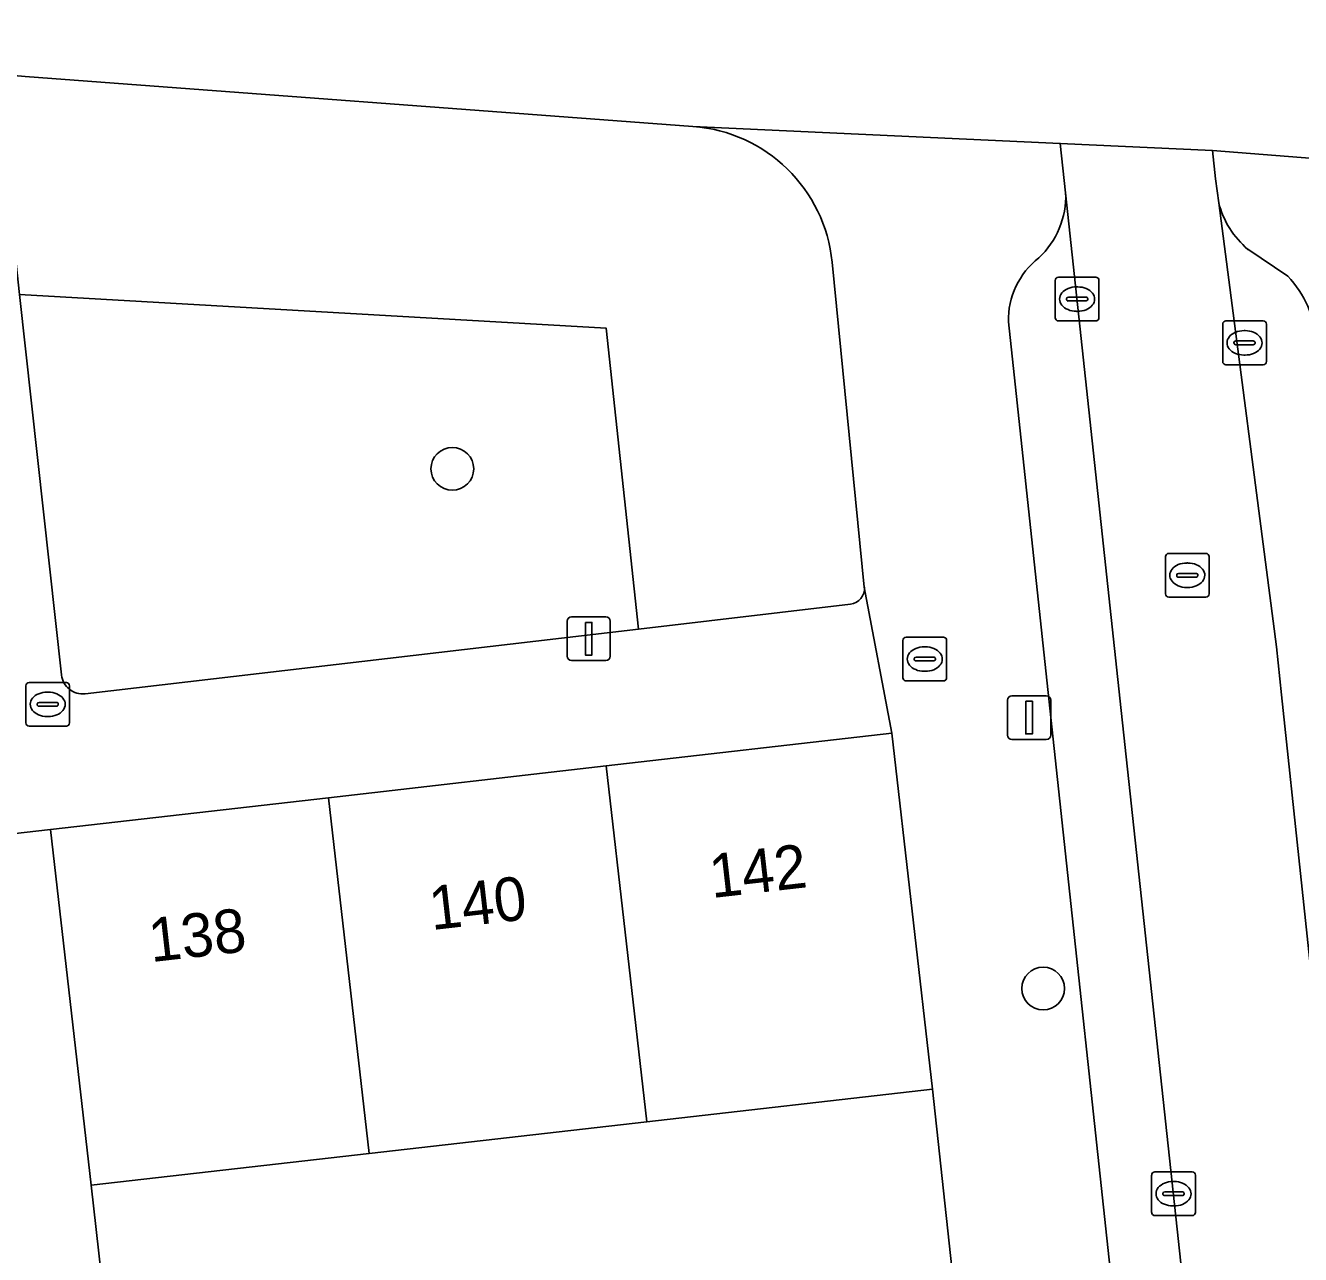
# Model space of a CAD drawing. Extents: x 160023 to 161302, y 384750 to 385707.
# Drawn here: x 161076.84 to 161106.03, y 385204.49 to 385232.62 of the extents above; entities that cross this region are included whole.
import ezdxf

# ---------------------------------------------------------------- set-up
doc = ezdxf.new("R2010")
doc.units = 0
for name, color, linetype in [('IMGEO_Boom', 7, 'Continuous'), ('IMGEO_Brandkraan', 7, 'Continuous'), ('IMGEO_Erf', 7, 'Continuous'), ('IMGEO_Groenvoorziening', 7, 'Continuous'), ('IMGEO_Kolk', 7, 'Continuous'), ('IMGEO_Lichtmast', 7, 'Continuous'), ('IMGEO_Muur', 7, 'Continuous'), ('IMGEO_Pand', 7, 'Continuous'), ('IMGEO_Pand_nummerreeks', 7, 'Continuous'), ('IMGEO_Parkeervlak_open', 7, 'Continuous'), ('IMGEO_Rijbaan_lokaal_open', 7, 'Continuous'), ('IMGEO_Rioolput', 7, 'Continuous'), ('IMGEO_Voetpad_open', 7, 'Continuous')]:
    doc.layers.add(name, color=color, linetype=linetype)

msp = doc.modelspace()

# ---------------------------------------------------------------- linework, layer by layer
at = {"layer": 'IMGEO_Boom'}
for centre in [(161086.614, 385222.471), (161100.14, 385210.578)]:
    msp.add_circle(centre, 0.489, dxfattribs=at)
at = {"layer": 'IMGEO_Brandkraan'}
for p, q in [((161096.928, 385217.692), (161096.928, 385218.544)), ((161097.003, 385218.618), (161097.855, 385218.618)), ((161097.929, 385218.544), (161097.929, 385217.692)), ((161097.416, 385218.398), (161097.441, 385218.398)), ((161097.187, 385218.112), (161097.187, 385218.124)), ((161097.625, 385218.075), (161097.227, 385218.075)), ((161097.23, 385218.161), (161097.628, 385218.161)), ((161097.671, 385218.124), (161097.671, 385218.112)), ((161097.855, 385217.618), (161097.003, 385217.618)), ((161097.439, 385217.838), (161097.414, 385217.838))]:
    msp.add_line(p, q, dxfattribs=at)
for points in [[(161096.928, 385217.692), (161096.928, 385218.544)], [(161097.003, 385218.618), (161097.855, 385218.618)], [(161097.929, 385218.544), (161097.929, 385217.692)], [(161097.855, 385217.618), (161097.003, 385217.618)]]:
    msp.add_lwpolyline(points, dxfattribs=at)
for centre, radius, start, end in [((161097.005, 385218.542), 0.0765, 91.552, 178.448), ((161097.005, 385218.542), 0.0765, 91.552, 178.448), ((161097.853, 385218.542), 0.0765, 1.552, 88.448), ((161097.853, 385218.542), 0.0765, 1.552, 88.448), ((161097.227, 385218.121), 0.0403, 85.8775, 175.7526), ((161097.224, 385218.111), 0.0366, 178.938, 274.7102), ((161097.628, 385218.118), 0.043, 264.8664, 352.4533), ((161097.632, 385218.123), 0.0386, 1.7309, 96.639), ((161097.005, 385217.694), 0.0765, 181.552, 268.448), ((161097.005, 385217.694), 0.0765, 181.552, 268.448), ((161097.853, 385217.694), 0.0765, 271.552, 358.448), ((161097.853, 385217.694), 0.0765, 271.552, 358.448)]:
    msp.add_arc(centre, radius, start, end, dxfattribs=at)
for centre, major_axis, ratio, start_param, end_param in [((161097.415, 385218.118), (-0.387, 0.002), 0.722429, 4.712389, 7.853982), ((161097.44, 385218.118), (-0.39, 0.002), 0.717154, 1.570796, 4.712389)]:
    msp.add_ellipse(centre, major_axis=major_axis, ratio=ratio, start_param=start_param, end_param=end_param, dxfattribs=at)
at = {"layer": 'IMGEO_Erf'}
msp.add_lwpolyline([(161098.619, 385198.903), (161097.604, 385208.278), (161091.07, 385207.532), (161084.707, 385206.805), (161078.345, 385206.078), (161078.693, 385203.034)], dxfattribs=at)
at = {"layer": 'IMGEO_Groenvoorziening'}
for points in [[(161092.122, 385230.308), (161076.835, 385231.449)], [(161076.224, 385230.872), (161076.708, 385226.464), (161090.138, 385225.688), (161090.874, 385218.806), (161095.73, 385219.374)], [(161096.045, 385219.765), (161095.308, 385227.199)], [(161078.206, 385217.325), (161090.874, 385218.806), (161090.138, 385225.688), (161076.708, 385226.464), (161077.667, 385217.754)]]:
    msp.add_lwpolyline(points, dxfattribs=at)
for centre, radius, start, end in [((161091.864, 385226.857), 3.461, 5.6716, 85.73), ((161095.688, 385219.731), 0.359, 276.7747, 5.5136), ((161078.149, 385217.806), 0.485, 186.1751, 276.7911)]:
    msp.add_arc(centre, radius, start, end, dxfattribs=at)
at = {"layer": 'IMGEO_Kolk'}
for p, q in [((161100.415, 385225.93), (161100.415, 385226.782)), ((161100.49, 385226.856), (161101.342, 385226.856)), ((161101.416, 385226.782), (161101.416, 385225.93)), ((161100.674, 385226.35), (161100.674, 385226.362)), ((161100.717, 385226.399), (161101.115, 385226.399)), ((161100.903, 385226.636), (161100.928, 385226.636)), ((161101.158, 385226.362), (161101.158, 385226.35)), ((161101.112, 385226.313), (161100.714, 385226.313)), ((161100.926, 385226.076), (161100.901, 385226.076)), ((161101.342, 385225.856), (161100.49, 385225.856)), ((161104.248, 385224.929), (161104.248, 385225.781)), ((161104.323, 385225.855), (161105.175, 385225.855)), ((161105.249, 385225.781), (161105.249, 385224.929)), ((161104.736, 385225.635), (161104.761, 385225.635)), ((161104.507, 385225.349), (161104.507, 385225.361)), ((161104.945, 385225.312), (161104.547, 385225.312)), ((161104.55, 385225.398), (161104.948, 385225.398)), ((161104.991, 385225.361), (161104.991, 385225.349)), ((161104.759, 385225.075), (161104.734, 385225.075)), ((161105.175, 385224.855), (161104.323, 385224.855)), ((161076.851, 385216.657), (161076.851, 385217.509)), ((161076.926, 385217.583), (161077.778, 385217.583)), ((161077.339, 385217.363), (161077.364, 385217.363)), ((161077.852, 385217.509), (161077.852, 385216.657)), ((161077.11, 385217.077), (161077.11, 385217.089)), ((161077.548, 385217.04), (161077.15, 385217.04)), ((161077.153, 385217.126), (161077.551, 385217.126)), ((161077.594, 385217.089), (161077.594, 385217.077)), ((161077.362, 385216.803), (161077.337, 385216.803)), ((161077.778, 385216.583), (161076.926, 385216.583)), ((161102.622, 385205.457), (161102.622, 385206.309)), ((161102.697, 385206.383), (161103.549, 385206.383)), ((161103.623, 385206.309), (161103.623, 385205.457)), ((161102.924, 385205.926), (161103.322, 385205.926)), ((161103.11, 385206.163), (161103.135, 385206.163)), ((161102.881, 385205.877), (161102.881, 385205.889)), ((161103.319, 385205.84), (161102.921, 385205.84)), ((161103.365, 385205.889), (161103.365, 385205.877)), ((161103.549, 385205.383), (161102.697, 385205.383)), ((161103.133, 385205.603), (161103.108, 385205.603))]:
    msp.add_line(p, q, dxfattribs=at)
for points in [[(161100.415, 385225.93), (161100.415, 385226.782)], [(161100.49, 385226.856), (161101.342, 385226.856)], [(161101.416, 385226.782), (161101.416, 385225.93)], [(161101.342, 385225.856), (161100.49, 385225.856)], [(161104.248, 385224.929), (161104.248, 385225.781)], [(161104.323, 385225.855), (161105.175, 385225.855)], [(161105.249, 385225.781), (161105.249, 385224.929)], [(161105.175, 385224.855), (161104.323, 385224.855)], [(161076.851, 385216.657), (161076.851, 385217.509)], [(161076.926, 385217.583), (161077.778, 385217.583)], [(161077.852, 385217.509), (161077.852, 385216.657)], [(161077.778, 385216.583), (161076.926, 385216.583)], [(161102.622, 385205.457), (161102.622, 385206.309)], [(161102.697, 385206.383), (161103.549, 385206.383)], [(161103.623, 385206.309), (161103.623, 385205.457)], [(161103.549, 385205.383), (161102.697, 385205.383)]]:
    msp.add_lwpolyline(points, dxfattribs=at)
for centre, radius, start, end in [((161100.492, 385226.78), 0.0765, 91.552, 178.448), ((161100.492, 385226.78), 0.0765, 91.552, 178.448), ((161101.34, 385226.78), 0.0765, 1.552, 88.448), ((161101.34, 385226.78), 0.0765, 1.552, 88.448), ((161100.714, 385226.359), 0.0403, 85.8775, 175.7526), ((161101.119, 385226.361), 0.0386, 1.7309, 96.639), ((161100.711, 385226.349), 0.0366, 178.938, 274.7102), ((161101.115, 385226.356), 0.043, 264.8664, 352.4533), ((161100.492, 385225.932), 0.0765, 181.552, 268.448), ((161100.492, 385225.932), 0.0765, 181.552, 268.448), ((161101.34, 385225.932), 0.0765, 271.552, 358.448), ((161101.34, 385225.932), 0.0765, 271.552, 358.448), ((161104.325, 385225.779), 0.0765, 91.552, 178.448), ((161104.325, 385225.779), 0.0765, 91.552, 178.448), ((161105.173, 385225.779), 0.0765, 1.552, 88.448), ((161105.173, 385225.779), 0.0765, 1.552, 88.448), ((161104.547, 385225.358), 0.0403, 85.8775, 175.7526), ((161104.544, 385225.348), 0.0366, 178.938, 274.7102), ((161104.948, 385225.355), 0.043, 264.8664, 352.4533), ((161104.952, 385225.36), 0.0386, 1.7309, 96.639), ((161104.325, 385224.931), 0.0765, 181.552, 268.448), ((161104.325, 385224.931), 0.0765, 181.552, 268.448), ((161105.173, 385224.931), 0.0765, 271.552, 358.448), ((161105.173, 385224.931), 0.0765, 271.552, 358.448), ((161076.928, 385217.507), 0.0765, 91.552, 178.448), ((161076.928, 385217.507), 0.0765, 91.552, 178.448), ((161077.776, 385217.507), 0.0765, 1.552, 88.448), ((161077.776, 385217.507), 0.0765, 1.552, 88.448), ((161077.15, 385217.086), 0.0403, 85.8775, 175.7526), ((161077.147, 385217.076), 0.0366, 178.938, 274.7102), ((161077.551, 385217.083), 0.043, 264.8664, 352.4533), ((161077.555, 385217.088), 0.0386, 1.7309, 96.639), ((161076.928, 385216.659), 0.0765, 181.552, 268.448), ((161076.928, 385216.659), 0.0765, 181.552, 268.448), ((161077.776, 385216.659), 0.0765, 271.552, 358.448), ((161077.776, 385216.659), 0.0765, 271.552, 358.448), ((161102.699, 385206.307), 0.0765, 91.552, 178.448), ((161102.699, 385206.307), 0.0765, 91.552, 178.448), ((161103.547, 385206.307), 0.0765, 1.552, 88.448), ((161103.547, 385206.307), 0.0765, 1.552, 88.448), ((161102.921, 385205.886), 0.0403, 85.8775, 175.7526), ((161103.326, 385205.888), 0.0386, 1.7309, 96.639), ((161102.918, 385205.876), 0.0366, 178.938, 274.7102), ((161103.322, 385205.883), 0.043, 264.8664, 352.4533), ((161102.699, 385205.459), 0.0765, 181.552, 268.448), ((161102.699, 385205.459), 0.0765, 181.552, 268.448), ((161103.547, 385205.459), 0.0765, 271.552, 358.448), ((161103.547, 385205.459), 0.0765, 271.552, 358.448)]:
    msp.add_arc(centre, radius, start, end, dxfattribs=at)
for centre, major_axis, ratio, start_param, end_param in [((161100.902, 385226.356), (-0.387, 0.002), 0.722429, 4.712389, 7.853982), ((161100.927, 385226.356), (-0.39, 0.002), 0.717154, 1.570796, 4.712389), ((161104.735, 385225.355), (-0.387, 0.002), 0.722429, 4.712389, 7.853982), ((161104.76, 385225.355), (-0.39, 0.002), 0.717154, 1.570796, 4.712389), ((161077.338, 385217.083), (-0.387, 0.002), 0.722429, 4.712389, 7.853982), ((161077.363, 385217.083), (-0.39, 0.002), 0.717154, 1.570796, 4.712389), ((161103.109, 385205.883), (-0.387, 0.002), 0.722429, 4.712389, 7.853982), ((161103.134, 385205.883), (-0.39, 0.002), 0.717154, 1.570796, 4.712389)]:
    msp.add_ellipse(centre, major_axis=major_axis, ratio=ratio, start_param=start_param, end_param=end_param, dxfattribs=at)
at = {"layer": 'IMGEO_Lichtmast'}
for p, q in [((161089.34, 385219.084), (161090.13, 385219.084)), ((161090.13, 385219.084), (161089.34, 385219.084)), ((161089.24, 385218.184), (161089.24, 385218.984)), ((161089.24, 385218.984), (161089.24, 385218.184)), ((161090.23, 385218.984), (161090.23, 385218.184)), ((161090.23, 385218.184), (161090.23, 385218.984)), ((161090.13, 385218.084), (161089.34, 385218.084)), ((161089.34, 385218.084), (161090.13, 385218.084)), ((161099.321, 385216.379), (161099.321, 385217.179)), ((161099.321, 385217.179), (161099.321, 385216.379)), ((161099.421, 385217.279), (161100.211, 385217.279)), ((161100.211, 385217.279), (161099.421, 385217.279)), ((161100.311, 385217.179), (161100.311, 385216.379)), ((161100.311, 385216.379), (161100.311, 385217.179)), ((161100.211, 385216.279), (161099.421, 385216.279)), ((161099.421, 385216.279), (161100.211, 385216.279))]:
    msp.add_line(p, q, dxfattribs=at)
for points in [[(161089.66, 385218.959), (161089.81, 385218.959), (161089.81, 385218.209), (161089.66, 385218.209), (161089.66, 385218.959)], [(161099.741, 385217.154), (161099.891, 385217.154), (161099.891, 385216.404), (161099.741, 385216.404), (161099.741, 385217.154)]]:
    msp.add_lwpolyline(points, dxfattribs=at)
for centre, start, end in [((161089.34, 385218.984), 90, 180), ((161089.34, 385218.984), 90, 180), ((161090.13, 385218.984), 0, 90), ((161090.13, 385218.984), 360, 90), ((161089.34, 385218.184), 180, 270), ((161089.34, 385218.184), 180, 270), ((161090.13, 385218.184), 270, 0), ((161090.13, 385218.184), 270, 0), ((161099.421, 385217.179), 90, 180), ((161099.421, 385217.179), 90, 180), ((161100.211, 385217.179), 0, 90), ((161100.211, 385217.179), 360, 90), ((161099.421, 385216.379), 180, 270), ((161099.421, 385216.379), 180, 270), ((161100.211, 385216.379), 270, 0), ((161100.211, 385216.379), 270, 0)]:
    msp.add_arc(centre, 0.1, start, end, dxfattribs=at)
at = {"layer": 'IMGEO_Muur'}
msp.add_lwpolyline([(161098.619, 385198.903), (161097.604, 385208.278)], dxfattribs=at)
at = {"layer": 'IMGEO_Pand'}
for points in [[(161096.674, 385216.42), (161090.139, 385215.673), (161091.07, 385207.532), (161097.604, 385208.278)], [(161083.776, 385214.946), (161084.707, 385206.805), (161091.07, 385207.532), (161090.139, 385215.673)], [(161077.414, 385214.22), (161078.345, 385206.078), (161084.707, 385206.805), (161083.776, 385214.946)], [(161077.414, 385214.22), (161071.051, 385213.493), (161071.982, 385205.351), (161072.279, 385202.753), (161072.33, 385202.306), (161078.693, 385203.034), (161078.345, 385206.078)]]:
    msp.add_lwpolyline(points, close=True, dxfattribs=at)
at = {"layer": 'IMGEO_Parkeervlak_open'}
for points in [[(161103.784, 385199.703), (161101.928, 385216.938), (161100.652, 385228.786)], [(161104.157, 385228.558), (161105.48, 385218.399), (161105.597, 385217.3), (161107.332, 385200.945)], [(161105.74, 385226.879), (161104.827, 385227.495)], [(161099.343, 385225.834), (161100.318, 385216.779), (161101.882, 385202.244)]]:
    msp.add_lwpolyline(points, dxfattribs=at)
for centre, radius, start, end in [((161098.726, 385228.711), 1.928, 312.8228, 2.2274), ((161106.17, 385229.084), 2.081, 194.6484, 229.7974), ((161101.144, 385225.877), 1.801, 127.9496, 181.3581), ((161104.044, 385225.253), 2.35, 3.3055, 43.804)]:
    msp.add_arc(centre, radius, start, end, dxfattribs=at)
at = {"layer": 'IMGEO_Rijbaan_lokaal_open'}
msp.add_lwpolyline([(161108.106, 385193.811), (161107.875, 385195.931), (161107.464, 385199.708), (161107.401, 385200.298), (161107.332, 385200.945), (161105.597, 385217.3), (161105.48, 385218.399), (161104.157, 385228.558), (161104.085, 385229.11), (161104.014, 385229.755), (161100.53, 385229.917), (161100.652, 385228.786), (161101.928, 385216.938), (161103.784, 385199.703), (161103.819, 385199.374), (161104.236, 385195.638), (161104.257, 385195.371), (161116.209, 385086.218), (161116.399, 385084.479), (161119.838, 385084.801), (161119.734, 385085.893), (161118.94, 385094.258)], close=True, dxfattribs=at)
at = {"layer": 'IMGEO_Rioolput'}
for p, q in [((161103.012, 385220.537), (161103.864, 385220.537)), ((161102.937, 385219.611), (161102.937, 385220.463)), ((161103.425, 385220.317), (161103.45, 385220.317)), ((161103.938, 385220.463), (161103.938, 385219.611)), ((161103.196, 385220.031), (161103.196, 385220.043)), ((161103.634, 385219.994), (161103.236, 385219.994)), ((161103.239, 385220.08), (161103.637, 385220.08)), ((161103.68, 385220.043), (161103.68, 385220.031)), ((161103.448, 385219.757), (161103.423, 385219.757)), ((161103.864, 385219.537), (161103.012, 385219.537))]:
    msp.add_line(p, q, dxfattribs=at)
for points in [[(161103.012, 385220.537), (161103.864, 385220.537)], [(161102.937, 385219.611), (161102.937, 385220.463)], [(161103.938, 385220.463), (161103.938, 385219.611)], [(161103.864, 385219.537), (161103.012, 385219.537)]]:
    msp.add_lwpolyline(points, dxfattribs=at)
for centre, radius, start, end in [((161103.014, 385220.461), 0.0765, 91.552, 178.448), ((161103.014, 385220.461), 0.0765, 91.552, 178.448), ((161103.862, 385220.461), 0.0765, 1.552, 88.448), ((161103.862, 385220.461), 0.0765, 1.552, 88.448), ((161103.236, 385220.04), 0.0403, 85.8775, 175.7526), ((161103.233, 385220.03), 0.0366, 178.938, 274.7102), ((161103.637, 385220.037), 0.043, 264.8664, 352.4533), ((161103.641, 385220.042), 0.0386, 1.7309, 96.639), ((161103.014, 385219.613), 0.0765, 181.552, 268.448), ((161103.014, 385219.613), 0.0765, 181.552, 268.448), ((161103.862, 385219.613), 0.0765, 271.552, 358.448), ((161103.862, 385219.613), 0.0765, 271.552, 358.448)]:
    msp.add_arc(centre, radius, start, end, dxfattribs=at)
for centre, major_axis, ratio, start_param, end_param in [((161103.424, 385220.037), (-0.387, 0.002), 0.722429, 4.712389, 7.853982), ((161103.449, 385220.037), (-0.39, 0.002), 0.717154, 1.570796, 4.712389)]:
    msp.add_ellipse(centre, major_axis=major_axis, ratio=ratio, start_param=start_param, end_param=end_param, dxfattribs=at)
at = {"layer": 'IMGEO_Voetpad_open'}
for points in [[(161061.237, 385232.617), (161074.152, 385231.672), (161074.235, 385231.676), (161076.835, 385231.449), (161092.122, 385230.308), (161100.53, 385229.917), (161104.014, 385229.755), (161112.807, 385229.062), (161113.563, 385229.027), (161126.794, 385228.409), (161126.812, 385228.41), (161128.634, 385228.348), (161132.397, 385228.275), (161143.276, 385228.387), (161145.792, 385228.485)], [(161077.667, 385217.754), (161076.708, 385226.464), (161076.224, 385230.872)], [(161100.652, 385228.786), (161100.53, 385229.917), (161092.122, 385230.308)], [(161112.807, 385229.062), (161104.014, 385229.755), (161104.085, 385229.11), (161104.157, 385228.558)], [(161104.827, 385227.495), (161105.74, 385226.879)], [(161095.308, 385227.199), (161096.045, 385219.765), (161096.674, 385216.42), (161097.604, 385208.278), (161098.619, 385198.903), (161099.01, 385195.707), (161099.107, 385194.265), (161100.326, 385194.405), (161102.329, 385177.512), (161108.182, 385124.319), (161108.389, 385122.436), (161112.209, 385087.725)], [(161101.882, 385202.244), (161100.318, 385216.779), (161099.343, 385225.834)], [(161096.674, 385216.42), (161096.045, 385219.765)], [(161095.73, 385219.374), (161090.874, 385218.806), (161078.206, 385217.325)], [(161057.793, 385215.518), (161057.793, 385215.51), (161058.152, 385212.019), (161064.687, 385212.766), (161071.051, 385213.493), (161077.414, 385214.22), (161083.776, 385214.946), (161090.139, 385215.673), (161096.674, 385216.42)]]:
    msp.add_lwpolyline(points, dxfattribs=at)
for centre, radius, start, end in [((161091.864, 385226.857), 3.461, 5.6716, 85.73), ((161098.726, 385228.711), 1.928, 312.8228, 2.2274), ((161106.17, 385229.084), 2.081, 194.6484, 229.7974), ((161101.144, 385225.877), 1.801, 127.9496, 181.3581), ((161104.044, 385225.253), 2.35, 3.3055, 43.804), ((161095.688, 385219.731), 0.359, 276.7747, 5.5136), ((161078.149, 385217.806), 0.485, 186.1751, 276.7911)]:
    msp.add_arc(centre, radius, start, end, dxfattribs=at)

# ---------------------------------------------------------------- texts
at = {"layer": 'IMGEO_Pand_nummerreeks'}
for s, p in [('142', (161092.555, 385212.648)), ('140', (161086.141, 385211.915)), ('138', (161079.72, 385211.182))]:
    msp.add_text(s, height=1, rotation=6.5176, dxfattribs=at).set_placement(p)

doc.saveas('drawing.dxf')
